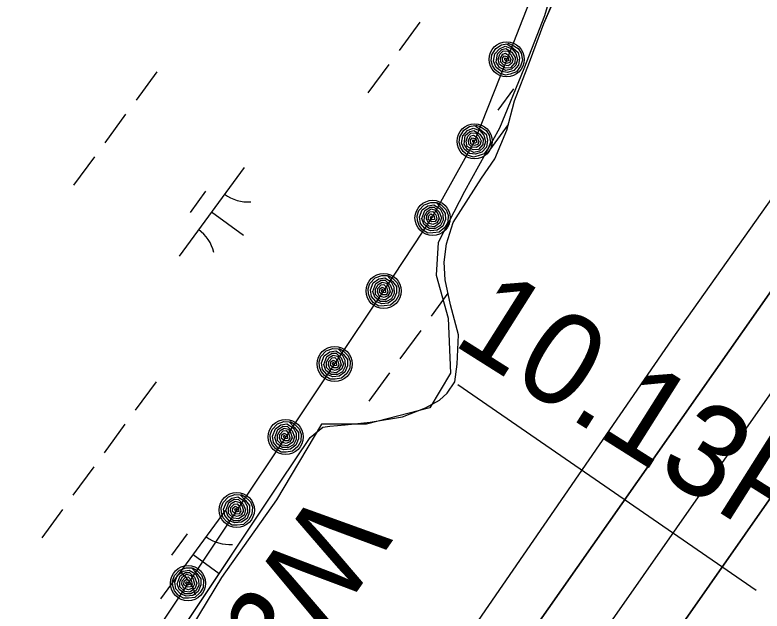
# Model space of a CAD drawing. Extents: x 3905714 to 3926767, y 183354 to 205755.
# Drawn here: x 3918309.3 to 3918649, y 197039.1 to 197310.4 of the extents above; entities that cross this region are included whole.
import ezdxf

# ---------------------------------------------------------------- set-up
doc = ezdxf.new("R2010")
doc.units = 0
for name, color, linetype in [('V-LEVE-TOET', 7, 'Continuous'), ('V-RIVR-EDGE', 7, 'Continuous'), ('V-RIVR-IDEN', 7, 'Continuous'), ('V-RRAP-FSHR', 7, 'Continuous'), ('V-STRM-FMON', 7, 'Continuous'), ('V-TOPO-DPTH', 7, 'Continuous'), ('V-TOPO-MINR', 7, 'Continuous'), ('V-TOPO-SHOR', 7, 'Continuous'), ('V-WETL-SWMP', 7, 'Continuous')]:
    doc.layers.add(name, color=color, linetype=linetype)

msp = doc.modelspace()

# ---------------------------------------------------------------- linework, layer by layer
at = {"layer": 'V-LEVE-TOET'}
msp.add_line((3918646.27, 197048.51), (3918510.59, 197142.09), dxfattribs=at)
at = {"layer": 'V-RIVR-EDGE'}
msp.add_lwpolyline([(3918555.57, 197328.59), (3918550, 197310.01), (3918540.71, 197285.85), (3918529.56, 197258.9), (3918513.76, 197230.1), (3918501.68, 197206.87), (3918500.75, 197192), (3918506.33, 197172.49), (3918507.25, 197147.4), (3918497.96, 197131.6), (3918469.16, 197124.17), (3918448.71, 197124.17), (3918428.27, 197089.79), (3918403.18, 197054.48), (3918376.24, 197009.87), (3918343.71, 196967.13), (3918324.2, 196935.54), (3918304.69, 196903.02)], dxfattribs=at)
at = {"layer": 'V-RRAP-FSHR'}
for points in [[(3918547.41, 197327.46), (3918532.86, 197290.2), (3918518.3, 197252.95), (3918499.18, 197218.75), (3918476.91, 197184.84), (3918454.65, 197151.61), (3918432.39, 197118.38), (3918410.15, 197085.13), (3918387.98, 197051.84), (3918365.81, 197018.54), (3918343.64, 196985.25), (3918321.47, 196951.95), (3918298.99, 196918.89)], [(3918533.34, 197297.51), (3918535.31, 197296.86), (3918538.1, 197295.15), (3918539.52, 197292.99), (3918540.01, 197289.82), (3918539.2, 197287.18), (3918537.26, 197284.48), (3918534.51, 197283.55), (3918532.3, 197283.03), (3918529.6, 197283.93), (3918527.59, 197285.46), (3918526.37, 197287.48), (3918525.79, 197289.62), (3918526.06, 197292.22), (3918527.87, 197295.18), (3918530.56, 197296.9), (3918532.92, 197297.33), (3918535.81, 197295.32), (3918538.08, 197293.4), (3918538.74, 197290.69), (3918538.22, 197287.5), (3918536.13, 197285.21), (3918533.26, 197284.29), (3918530.49, 197284.68), (3918528.06, 197286.57), (3918526.94, 197289.33), (3918527.48, 197292.73), (3918529.55, 197295.06), (3918532.12, 197296.16), (3918535.29, 197295.02), (3918537.07, 197292.91), (3918537.82, 197290.17), (3918537.06, 197287.51), (3918535.11, 197285.73), (3918532.42, 197285.11), (3918529.6, 197286.5), (3918528.09, 197288.91), (3918528.62, 197292.76), (3918530.68, 197294.72), (3918532.55, 197295.09), (3918535.16, 197293.5), (3918536.77, 197291.11), (3918536.58, 197288.68), (3918534.53, 197286.43), (3918532.17, 197286.25), (3918529.53, 197287.85), (3918529.04, 197290.21), (3918529.79, 197292.52), (3918531.34, 197294.02), (3918533.4, 197293.9), (3918534.8, 197292.48), (3918535.89, 197290.45), (3918535.24, 197288.47), (3918533.68, 197287.29), (3918531.5, 197287.52), (3918530.24, 197288.95), (3918530.02, 197290.7), (3918531.12, 197292.63), (3918532.38, 197293.05), (3918533.99, 197291.85), (3918534.81, 197290.12), (3918534.32, 197288.77), (3918532.82, 197288.32), (3918531.11, 197289.08), (3918530.96, 197290.71), (3918531.76, 197291.78), (3918533.33, 197291.3), (3918533.85, 197289.74), (3918532.78, 197289.25), (3918531.96, 197290.04), (3918532.06, 197290.88), (3918532.89, 197290.24)], [(3918518.78, 197260.25), (3918520.76, 197259.61), (3918523.54, 197257.89), (3918524.96, 197255.73), (3918525.45, 197252.56), (3918524.64, 197249.92), (3918522.7, 197247.22), (3918519.95, 197246.29), (3918517.74, 197245.77), (3918515.04, 197246.67), (3918513.04, 197248.21), (3918511.81, 197250.22), (3918511.24, 197252.36), (3918511.5, 197254.96), (3918513.32, 197257.93), (3918516, 197259.65), (3918518.36, 197260.07), (3918521.25, 197258.06), (3918523.52, 197256.14), (3918524.19, 197253.43), (3918523.66, 197250.24), (3918521.57, 197247.95), (3918518.7, 197247.03), (3918515.93, 197247.42), (3918513.5, 197249.31), (3918512.38, 197252.08), (3918512.92, 197255.48), (3918515, 197257.81), (3918517.56, 197258.91), (3918520.73, 197257.77), (3918522.51, 197255.65), (3918523.26, 197252.91), (3918522.5, 197250.25), (3918520.55, 197248.47), (3918517.86, 197247.86), (3918515.04, 197249.24), (3918513.53, 197251.65), (3918514.06, 197255.5), (3918516.12, 197257.46), (3918517.99, 197257.83), (3918520.6, 197256.24), (3918522.21, 197253.85), (3918522.02, 197251.42), (3918519.98, 197249.17), (3918517.61, 197248.99), (3918514.97, 197250.59), (3918514.48, 197252.95), (3918515.23, 197255.27), (3918516.79, 197256.76), (3918518.85, 197256.65), (3918520.24, 197255.22), (3918521.33, 197253.19), (3918520.68, 197251.22), (3918519.12, 197250.04), (3918516.95, 197250.26), (3918515.69, 197251.69), (3918515.46, 197253.45), (3918516.56, 197255.37), (3918517.82, 197255.79), (3918519.43, 197254.6), (3918520.26, 197252.86), (3918519.76, 197251.51), (3918518.27, 197251.06), (3918516.55, 197251.83), (3918516.41, 197253.45), (3918517.2, 197254.53), (3918518.77, 197254.04), (3918519.29, 197252.48), (3918518.22, 197251.99), (3918517.4, 197252.78), (3918517.51, 197253.62), (3918518.33, 197252.99)], [(3918501.22, 197225.11), (3918503.01, 197224.05), (3918505.36, 197221.77), (3918506.28, 197219.36), (3918506.07, 197216.15), (3918504.71, 197213.75), (3918502.24, 197211.54), (3918499.35, 197211.22), (3918497.08, 197211.19), (3918494.64, 197212.65), (3918493.01, 197214.58), (3918492.25, 197216.82), (3918492.15, 197219.03), (3918492.97, 197221.51), (3918495.39, 197224.02), (3918498.38, 197225.11), (3918500.78, 197225.02), (3918503.17, 197222.43), (3918504.96, 197220.07), (3918505.03, 197217.27), (3918503.83, 197214.27), (3918501.29, 197212.49), (3918498.29, 197212.21), (3918495.67, 197213.19), (3918493.7, 197215.56), (3918493.21, 197218.5), (3918494.47, 197221.7), (3918497, 197223.53), (3918499.74, 197224.05), (3918502.59, 197222.25), (3918503.87, 197219.81), (3918504.01, 197216.97), (3918502.7, 197214.54), (3918500.41, 197213.22), (3918497.65, 197213.2), (3918495.2, 197215.16), (3918494.25, 197217.84), (3918495.59, 197221.48), (3918498.02, 197222.95), (3918499.93, 197222.91), (3918502.14, 197220.79), (3918503.2, 197218.11), (3918502.48, 197215.78), (3918500, 197214.02), (3918497.65, 197214.36), (3918495.42, 197216.49), (3918495.45, 197218.9), (3918496.68, 197221), (3918498.52, 197222.12), (3918500.51, 197221.57), (3918501.56, 197219.88), (3918502.19, 197217.66), (3918501.13, 197215.87), (3918499.35, 197215.05), (3918497.27, 197215.74), (3918496.35, 197217.42), (3918496.51, 197219.18), (3918498, 197220.82), (3918499.32, 197220.96), (3918500.64, 197219.44), (3918501.07, 197217.57), (3918500.29, 197216.36), (3918498.74, 197216.24), (3918497.23, 197217.36), (3918497.44, 197218.98), (3918498.44, 197219.85), (3918499.87, 197219.04), (3918500.05, 197217.41), (3918498.89, 197217.16), (3918498.26, 197218.11), (3918498.55, 197218.9), (3918499.21, 197218.11)], [(3918478.96, 197191.87), (3918480.75, 197190.82), (3918483.1, 197188.54), (3918484.02, 197186.12), (3918483.81, 197182.92), (3918482.45, 197180.52), (3918479.98, 197178.3), (3918477.09, 197177.99), (3918474.81, 197177.96), (3918472.38, 197179.42), (3918470.75, 197181.35), (3918469.99, 197183.58), (3918469.89, 197185.8), (3918470.71, 197188.28), (3918473.12, 197190.78), (3918476.11, 197191.88), (3918478.51, 197191.79), (3918480.9, 197189.2), (3918482.7, 197186.83), (3918482.76, 197184.04), (3918481.56, 197181.04), (3918479.03, 197179.26), (3918476.03, 197178.98), (3918473.41, 197179.96), (3918471.44, 197182.33), (3918470.94, 197185.27), (3918472.21, 197188.47), (3918474.74, 197190.3), (3918477.48, 197190.82), (3918480.33, 197189.02), (3918481.61, 197186.58), (3918481.75, 197183.74), (3918480.44, 197181.3), (3918478.15, 197179.99), (3918475.39, 197179.97), (3918472.93, 197181.93), (3918471.98, 197184.61), (3918473.33, 197188.25), (3918475.76, 197189.72), (3918477.67, 197189.68), (3918479.88, 197187.56), (3918480.93, 197184.88), (3918480.21, 197182.55), (3918477.73, 197180.79), (3918475.39, 197181.13), (3918473.16, 197183.26), (3918473.19, 197185.67), (3918474.42, 197187.77), (3918476.26, 197188.89), (3918478.25, 197188.34), (3918479.3, 197186.65), (3918479.93, 197184.43), (3918478.87, 197182.64), (3918477.09, 197181.82), (3918475.01, 197182.51), (3918474.09, 197184.18), (3918474.25, 197185.94), (3918475.74, 197187.59), (3918477.06, 197187.72), (3918478.37, 197186.21), (3918478.81, 197184.34), (3918478.03, 197183.13), (3918476.47, 197183.01), (3918474.97, 197184.12), (3918475.17, 197185.75), (3918476.18, 197186.62), (3918477.61, 197185.81), (3918477.78, 197184.18), (3918476.63, 197183.93), (3918476, 197184.88), (3918476.28, 197185.67), (3918476.95, 197184.88)], [(3918456.7, 197158.64), (3918458.49, 197157.58), (3918460.84, 197155.31), (3918461.76, 197152.89), (3918461.54, 197149.69), (3918460.19, 197147.29), (3918457.71, 197145.07), (3918454.82, 197144.75), (3918452.55, 197144.73), (3918450.11, 197146.18), (3918448.48, 197148.12), (3918447.73, 197150.35), (3918447.63, 197152.57), (3918448.44, 197155.05), (3918450.86, 197157.55), (3918453.85, 197158.65), (3918456.25, 197158.55), (3918458.64, 197155.97), (3918460.43, 197153.6), (3918460.5, 197150.81), (3918459.3, 197147.81), (3918456.77, 197146.02), (3918453.76, 197145.75), (3918451.14, 197146.73), (3918449.18, 197149.1), (3918448.68, 197152.04), (3918449.95, 197155.24), (3918452.47, 197157.07), (3918455.22, 197157.59), (3918458.06, 197155.79), (3918459.35, 197153.35), (3918459.49, 197150.51), (3918458.17, 197148.07), (3918455.88, 197146.76), (3918453.12, 197146.74), (3918450.67, 197148.7), (3918449.72, 197151.38), (3918451.06, 197155.02), (3918453.5, 197156.49), (3918455.4, 197156.45), (3918457.61, 197154.33), (3918458.67, 197151.65), (3918457.95, 197149.32), (3918455.47, 197147.56), (3918453.13, 197147.9), (3918450.89, 197150.03), (3918450.92, 197152.44), (3918452.15, 197154.54), (3918454, 197155.66), (3918455.98, 197155.11), (3918457.03, 197153.42), (3918457.66, 197151.2), (3918456.6, 197149.41), (3918454.82, 197148.59), (3918452.75, 197149.28), (3918451.83, 197150.95), (3918451.98, 197152.71), (3918453.47, 197154.36), (3918454.8, 197154.49), (3918456.11, 197152.98), (3918456.54, 197151.1), (3918455.77, 197149.9), (3918454.21, 197149.78), (3918452.7, 197150.89), (3918452.91, 197152.52), (3918453.92, 197153.39), (3918455.34, 197152.58), (3918455.52, 197150.94), (3918454.37, 197150.7), (3918453.73, 197151.65), (3918454.02, 197152.44), (3918454.69, 197151.64)], [(3918434.43, 197125.41), (3918436.22, 197124.35), (3918438.57, 197122.07), (3918439.49, 197119.66), (3918439.28, 197116.46), (3918437.92, 197114.06), (3918435.45, 197111.84), (3918432.56, 197111.52), (3918430.29, 197111.49), (3918427.85, 197112.95), (3918426.22, 197114.89), (3918425.46, 197117.12), (3918425.36, 197119.34), (3918426.18, 197121.82), (3918428.6, 197124.32), (3918431.58, 197125.42), (3918433.99, 197125.32), (3918436.38, 197122.74), (3918438.17, 197120.37), (3918438.24, 197117.58), (3918437.04, 197114.58), (3918434.5, 197112.79), (3918431.5, 197112.52), (3918428.88, 197113.49), (3918426.91, 197115.87), (3918426.42, 197118.81), (3918427.68, 197122.01), (3918430.21, 197123.84), (3918432.95, 197124.36), (3918435.8, 197122.56), (3918437.08, 197120.11), (3918437.22, 197117.27), (3918435.91, 197114.84), (3918433.62, 197113.52), (3918430.86, 197113.51), (3918428.41, 197115.47), (3918427.46, 197118.15), (3918428.8, 197121.79), (3918431.23, 197123.26), (3918433.14, 197123.21), (3918435.35, 197121.1), (3918436.41, 197118.42), (3918435.69, 197116.08), (3918433.21, 197114.33), (3918430.86, 197114.67), (3918428.63, 197116.8), (3918428.66, 197119.21), (3918429.89, 197121.31), (3918431.73, 197122.43), (3918433.72, 197121.87), (3918434.77, 197120.18), (3918435.4, 197117.97), (3918434.34, 197116.18), (3918432.56, 197115.36), (3918430.48, 197116.05), (3918429.56, 197117.72), (3918429.72, 197119.48), (3918431.21, 197121.12), (3918432.53, 197121.26), (3918433.84, 197119.75), (3918434.28, 197117.87), (3918433.5, 197116.67), (3918431.95, 197116.55), (3918430.44, 197117.66), (3918430.65, 197119.28), (3918431.65, 197120.16), (3918433.08, 197119.34), (3918433.26, 197117.71), (3918432.1, 197117.46), (3918431.47, 197118.41), (3918431.76, 197119.21), (3918432.42, 197118.41)], [(3918412.18, 197092.17), (3918413.97, 197091.11), (3918416.33, 197088.84), (3918417.25, 197086.43), (3918417.05, 197083.23), (3918415.7, 197080.82), (3918413.23, 197078.6), (3918410.34, 197078.27), (3918408.07, 197078.24), (3918405.63, 197079.69), (3918404, 197081.62), (3918403.23, 197083.85), (3918403.12, 197086.07), (3918403.94, 197088.55), (3918406.34, 197091.06), (3918409.33, 197092.17), (3918411.73, 197092.08), (3918414.13, 197089.5), (3918415.93, 197087.14), (3918416, 197084.35), (3918414.81, 197081.34), (3918412.28, 197079.55), (3918409.28, 197079.26), (3918406.66, 197080.24), (3918404.68, 197082.6), (3918404.18, 197085.54), (3918405.44, 197088.75), (3918407.96, 197090.58), (3918410.7, 197091.11), (3918413.55, 197089.32), (3918414.84, 197086.88), (3918414.99, 197084.04), (3918413.68, 197081.6), (3918411.4, 197080.28), (3918408.64, 197080.25), (3918406.18, 197082.21), (3918405.22, 197084.88), (3918406.56, 197088.53), (3918408.98, 197090.01), (3918410.89, 197089.97), (3918413.1, 197087.86), (3918414.17, 197085.18), (3918413.46, 197082.84), (3918410.98, 197081.08), (3918408.64, 197081.41), (3918406.4, 197083.54), (3918406.42, 197085.95), (3918407.64, 197088.05), (3918409.48, 197089.18), (3918411.47, 197088.63), (3918412.53, 197086.94), (3918413.16, 197084.73), (3918412.11, 197082.93), (3918410.33, 197082.11), (3918408.25, 197082.79), (3918407.33, 197084.46), (3918407.48, 197086.22), (3918408.97, 197087.87), (3918410.29, 197088.01), (3918411.6, 197086.5), (3918412.04, 197084.63), (3918411.27, 197083.42), (3918409.71, 197083.3), (3918408.21, 197084.41), (3918408.41, 197086.03), (3918409.41, 197086.91), (3918410.84, 197086.1), (3918411.02, 197084.46), (3918409.87, 197084.21), (3918409.23, 197085.16), (3918409.52, 197085.96), (3918410.19, 197085.16)], [(3918390.01, 197058.87), (3918391.8, 197057.82), (3918394.16, 197055.55), (3918395.08, 197053.14), (3918394.88, 197049.93), (3918393.53, 197047.53), (3918391.06, 197045.3), (3918388.17, 197044.98), (3918385.9, 197044.95), (3918383.46, 197046.4), (3918381.83, 197048.33), (3918381.06, 197050.56), (3918380.95, 197052.77), (3918381.77, 197055.26), (3918384.17, 197057.77), (3918387.16, 197058.87), (3918389.56, 197058.78), (3918391.96, 197056.2), (3918393.76, 197053.84), (3918393.83, 197051.05), (3918392.64, 197048.05), (3918390.11, 197046.25), (3918387.11, 197045.97), (3918384.49, 197046.94), (3918382.51, 197049.31), (3918382.01, 197052.25), (3918383.27, 197055.45), (3918385.79, 197057.29), (3918388.53, 197057.82), (3918391.38, 197056.02), (3918392.67, 197053.58), (3918392.82, 197050.74), (3918391.51, 197048.31), (3918389.23, 197046.98), (3918386.47, 197046.96), (3918384.01, 197048.91), (3918383.05, 197051.59), (3918384.39, 197055.23), (3918386.81, 197056.71), (3918388.72, 197056.67), (3918390.94, 197054.56), (3918392, 197051.89), (3918391.29, 197049.55), (3918388.81, 197047.79), (3918386.47, 197048.12), (3918384.23, 197050.24), (3918384.25, 197052.65), (3918385.47, 197054.76), (3918387.31, 197055.89), (3918389.3, 197055.33), (3918390.36, 197053.65), (3918390.99, 197051.43), (3918389.94, 197049.64), (3918388.16, 197048.82), (3918386.08, 197049.5), (3918385.16, 197051.17), (3918385.31, 197052.93), (3918386.8, 197054.58), (3918388.12, 197054.72), (3918389.43, 197053.21), (3918389.87, 197051.33), (3918389.1, 197050.12), (3918387.54, 197050), (3918386.04, 197051.11), (3918386.24, 197052.74), (3918387.24, 197053.61), (3918388.67, 197052.8), (3918388.85, 197051.17), (3918387.7, 197050.92), (3918387.06, 197051.87), (3918387.35, 197052.66), (3918388.02, 197051.87)]]:
    msp.add_lwpolyline(points, dxfattribs=at)
for centre in [(3918532.86, 197290.2), (3918518.3, 197252.95), (3918499.18, 197218.08), (3918476.91, 197184.84), (3918454.65, 197151.61), (3918432.39, 197118.38), (3918410.15, 197085.13), (3918387.98, 197051.84)]:
    msp.add_circle(centre, 8, dxfattribs=at)
at = {"layer": 'V-TOPO-DPTH'}
for points in [[(3917854.03, 196001.98), (3918290.41, 196674.45), (3918310.21, 196702.21), (3918330.13, 196729.88), (3918350.23, 196757.42), (3918370.45, 196784.88), (3918409.9, 196838.08), (3918410.49, 196838.87), (3918412.22, 196841.24), (3918413.93, 196843.63), (3918414.5, 196844.43), (3918879.8, 197508.47), (3918896.5, 197532.31), (3918913.2, 197556.15), (3918929.9, 197579.99), (3918946.59, 197603.84), (3918979.1, 197650.28), (3918979.55, 197650.9), (3918980.91, 197652.75), (3918982.3, 197654.58), (3918982.75, 197655.2), (3918993.02, 197669.21)], [(3919029.47, 197634.91), (3919027.37, 197632.26), (3919025.95, 197630.46), (3919023.12, 197626.83), (3919021.72, 197625.01), (3919018.97, 197621.32), (3919016.33, 197617.56), (3918914.81, 197469.05), (3918862.64, 197392.98), (3918810.31, 197317.02), (3918757.76, 197241.21), (3918705.05, 197165.51), (3918466.06, 196823.41)], [(3918466.06, 196823.41), (3918705.05, 197165.51), (3918757.76, 197241.21), (3918810.31, 197317.02), (3918862.64, 197392.98), (3918914.81, 197469.05), (3919016.33, 197617.56), (3919018.97, 197621.32), (3919021.72, 197625.01), (3919023.12, 197626.83), (3919025.95, 197630.46), (3919027.37, 197632.26), (3919029.47, 197634.91), (3919061.01, 197632.15)]]:
    msp.add_lwpolyline(points, dxfattribs=at)
at = {"layer": 'V-TOPO-MINR'}
for points in [[(3917170.81, 195157.46), (3917352.14, 195422.16), (3917613.73, 195823.67), (3917768.3, 196049.71), (3917979.36, 196326.3), (3918356.88, 196808.12), (3918386.6, 196840.83), (3918609.55, 197165.01), (3918847.36, 197501.09), (3918954.37, 197652.77), (3918978.15, 197688.46)], [(3918993.02, 197669.21), (3918982.75, 197655.2), (3918982.3, 197654.58), (3918980.91, 197652.75), (3918979.55, 197650.9), (3918979.1, 197650.28), (3918946.59, 197603.84), (3918929.9, 197579.99), (3918913.2, 197556.15), (3918896.5, 197532.31), (3918879.8, 197508.47), (3918414.5, 196844.43), (3918413.93, 196843.63), (3918412.22, 196841.24), (3918410.49, 196838.87), (3918409.9, 196838.08), (3918370.45, 196784.88), (3918350.23, 196757.42), (3918330.13, 196729.88), (3918310.21, 196702.21), (3918290.41, 196674.45), (3917854.03, 196001.98)], [(3919012.68, 197653.68), (3919005.04, 197643.74), (3919003.18, 197641.31), (3919001.32, 197638.88), (3918998.59, 197635.18), (3918997.71, 197633.93), (3918931.46, 197538.22), (3918897.44, 197489.13), (3918863.37, 197440.07), (3918829.24, 197391.05), (3918795.08, 197342.05), (3918440.24, 196833.94), (3918437.98, 196830.73), (3918435.68, 196827.55), (3918434.52, 196825.97), (3918432.2, 196822.81), (3918431.04, 196821.23), (3918350.66, 196711.73), (3918309.49, 196655.26), (3918268.58, 196598.61), (3918228.05, 196541.69), (3918187.77, 196484.59), (3917826.38, 195925.85)], [(3919029.47, 197634.91), (3919027.37, 197632.26), (3919025.95, 197630.46), (3919023.12, 197626.83), (3919021.72, 197625.01), (3919018.97, 197621.32), (3919016.33, 197617.56), (3918914.81, 197469.05), (3918862.64, 197392.98), (3918810.31, 197317.02), (3918757.76, 197241.21), (3918705.05, 197165.51), (3918466.06, 196823.41)]]:
    msp.add_lwpolyline(points, dxfattribs=at)
at = {"layer": 'V-TOPO-SHOR'}
msp.add_lwpolyline([(3918346.99, 196973.4), (3918429.87, 197097.74), (3918443.55, 197118.14), (3918449.26, 197122.79), (3918452.46, 197123.26), (3918459.38, 197123.97), (3918470.73, 197125.13), (3918485.55, 197127.51), (3918495.93, 197131.65), (3918502.37, 197135.06), (3918505.84, 197138.25), (3918509.32, 197143.41), (3918510.36, 197151.54), (3918510.93, 197164.86), (3918507.31, 197178.45), (3918504.91, 197189.81), (3918504.46, 197197.96), (3918505.5, 197206.34), (3918508.52, 197215.94), (3918521.46, 197236.09), (3918527.43, 197244.94), (3918532.94, 197257.98), (3918536.47, 197271.28), (3918543.23, 197289.01), (3918549.75, 197306.48), (3918559.5, 197329.37)], dxfattribs=at)
at = {"layer": 'V-WETL-SWMP'}
for p, q in [((3918549.75, 197306.48), (3918559.5, 197329.37)), ((3918493.4, 197307.21), (3918483.94, 197294.3)), ((3918543.23, 197289.01), (3918549.75, 197306.48)), ((3918479.21, 197287.85), (3918469.76, 197274.94)), ((3918536.47, 197271.28), (3918543.23, 197289.01)), ((3918373.8, 197284.56), (3918364.35, 197271.65)), ((3918535.94, 197276.75), (3918528.85, 197267.07)), ((3918532.94, 197257.98), (3918536.47, 197271.28)), ((3918359.62, 197265.2), (3918350.16, 197252.29)), ((3918533.61, 197260.5), (3918523.85, 197247.19)), ((3918527.43, 197244.94), (3918532.94, 197257.98)), ((3918345.43, 197245.84), (3918335.98, 197232.93)), ((3918521.46, 197236.09), (3918527.43, 197244.94)), ((3918413.44, 197241), (3918383.89, 197200.67)), ((3918508.51, 197215.94), (3918521.46, 197236.09)), ((3918395.99, 197230.24), (3918388.9, 197220.56)), ((3918398.67, 197220.84), (3918413.19, 197210.2)), ((3918505.5, 197206.34), (3918508.51, 197215.94)), ((3918504.46, 197197.96), (3918505.5, 197206.34)), ((3918504.91, 197189.81), (3918504.46, 197197.96)), ((3918507.31, 197178.45), (3918504.91, 197189.81)), ((3918506.18, 197183.79), (3918498.53, 197173.34)), ((3918510.93, 197164.86), (3918507.31, 197178.45)), ((3918493.8, 197166.89), (3918484.34, 197153.98)), ((3918510.36, 197151.54), (3918510.93, 197164.86)), ((3918509.32, 197143.41), (3918510.36, 197151.54)), ((3918479.61, 197147.53), (3918470.16, 197134.62)), ((3918373.45, 197143.49), (3918364, 197130.58)), ((3918505.84, 197138.25), (3918509.32, 197143.41)), ((3918502.37, 197135.06), (3918505.84, 197138.25)), ((3918495.93, 197131.65), (3918502.37, 197135.06)), ((3918485.55, 197127.51), (3918495.93, 197131.65)), ((3918459.38, 197123.96), (3918470.73, 197125.13)), ((3918470.73, 197125.13), (3918485.55, 197127.51)), ((3918359.27, 197124.13), (3918349.81, 197111.22)), ((3918443.56, 197118.14), (3918449.26, 197122.79)), ((3918449.26, 197122.79), (3918452.47, 197123.26)), ((3918452.47, 197123.26), (3918459.38, 197123.96)), ((3918429.87, 197097.74), (3918443.56, 197118.14)), ((3918345.08, 197104.77), (3918335.63, 197091.86)), ((3918346.99, 196973.4), (3918429.87, 197097.74)), ((3918330.9, 197085.41), (3918321.44, 197072.5)), ((3918405.08, 197085.08), (3918375.53, 197044.75)), ((3918387.63, 197074.32), (3918380.54, 197064.64)), ((3918390.31, 197064.92), (3918402.19, 197056.21))]:
    msp.add_line(p, q, dxfattribs=at)
for centre, start, end in [((3918522.49, 197244.93), 52.6198, 54.5436), ((3918415.18, 197242.98), 233, 274.5436), ((3918382.54, 197198.42), 13, 54.5436), ((3918406.82, 197087.06), 233, 274.5436), ((3918374.18, 197042.49), 13, 54.5436)]:
    msp.add_arc(centre, 17.62, start, end, dxfattribs=at)

# ---------------------------------------------------------------- texts
at = {"layer": 'V-RIVR-IDEN'}
msp.add_text('Water', height=42, rotation=234.9946, dxfattribs=at).set_placement((3918447, 197095.77))
at = {"layer": 'V-STRM-FMON'}
msp.add_text('10.13R', height=42, rotation=327.7374, dxfattribs=at).set_placement((3918507.42, 197161.07))

doc.saveas('drawing.dxf')
